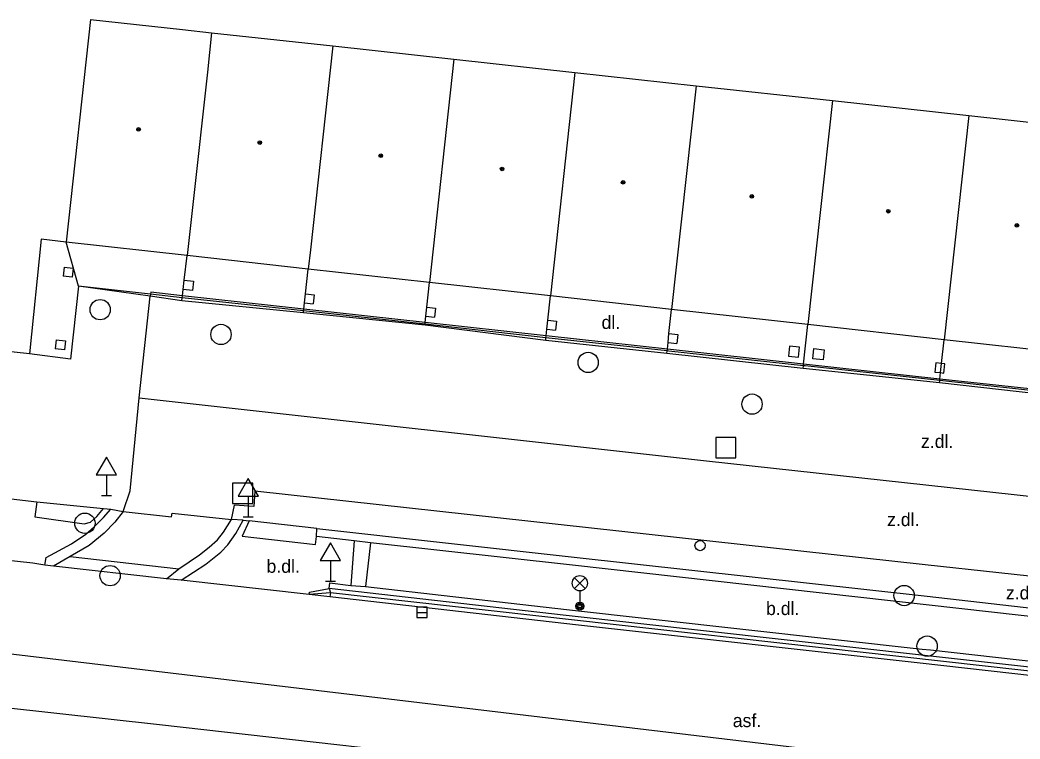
# Model space of a CAD drawing. Extents: x -595546 to -593986, y -1160845 to -1159202.
# Drawn here: x -594448.6 to -594399.36, y -1159930.54 to -1159895.13 of the extents above; entities that cross this region are included whole.
import ezdxf

# ---------------------------------------------------------------- set-up
doc = ezdxf.new("R2010")
doc.units = 0
for name, color, linetype in [('Level 26', 7, 'Continuous'), ('Level 27', 7, 'Continuous'), ('Level 28', 7, 'Continuous'), ('Level 33', 7, 'Continuous'), ('Level 34', 7, 'Continuous'), ('Level 39', 7, 'Continuous'), ('Specificka linie pasportu komunikaci', 7, 'Continuous'), ('TM - budovy zdene_ betonove - NP', 7, 'Continuous'), ('TM - budovy zdene_ betonove - VP', 7, 'Continuous'), ('TM - komunikace - VP', 7, 'Continuous'), ('TM - popis povrchu', 7, 'Continuous'), ('TM - rozhrani mezi zpev. plochami mezi sebou - VP', 7, 'Continuous'), ('TM - rozhrani ploch obecne - NP', 7, 'Continuous'), ('TM - rozhrani ploch obecne - VP', 7, 'Continuous')]:
    doc.layers.add(name, color=color, linetype=linetype)

msp = doc.modelspace()

# ---------------------------------------------------------------- linework, layer by layer
at = {"layer": 'Level 26'}
for points in [[(-594414.34, -1159916.69), (-594413.34, -1159916.69), (-594413.34, -1159915.69), (-594414.34, -1159915.69)], [(-594438.13, -1159918.95), (-594437.13, -1159918.95), (-594437.13, -1159917.95), (-594438.13, -1159917.95)]]:
    msp.add_lwpolyline(points, close=True, dxfattribs=at)
at = {"layer": 'Level 27'}
msp.add_line((-594429.05, -1159924.31), (-594428.55, -1159924.31), dxfattribs=at)
msp.add_lwpolyline([(-594429.05, -1159924.56), (-594428.55, -1159924.56), (-594428.55, -1159924.06), (-594429.05, -1159924.06)], close=True, dxfattribs=at)
for centre in [(-594444.65, -1159909.4), (-594438.7, -1159910.62), (-594420.62, -1159912), (-594412.55, -1159914.05), (-594445.4, -1159919.92), (-594444.16, -1159922.5), (-594405.06, -1159923.48), (-594403.93, -1159925.97)]:
    msp.add_circle(centre, 0.5, dxfattribs=at)
at = {"layer": 'Level 28'}
msp.add_circle((-594415.11, -1159921.02), 0.25, dxfattribs=at)
at = {"layer": 'Level 33'}
for p, q in [((-594421.295, -1159923.14), (-594420.765, -1159922.61)), ((-594421.295, -1159922.61), (-594420.765, -1159923.14)), ((-594421.03, -1159923.25), (-594421.03, -1159924))]:
    msp.add_line(p, q, dxfattribs=at)
for centre, radius in [((-594421.03, -1159922.875), 0.375), ((-594421.03, -1159924), 0.2), ((-594421.03, -1159924), 0.145), ((-594421.03, -1159924), 0.0876)]:
    msp.add_circle(centre, radius, dxfattribs=at)
at = {"layer": 'Level 34'}
for p, q in [((-594444.34, -1159917.532), (-594444.34, -1159918.55)), ((-594444.59, -1159918.55), (-594444.09, -1159918.55)), ((-594437.36, -1159918.582), (-594437.36, -1159919.6)), ((-594437.61, -1159919.6), (-594437.11, -1159919.6)), ((-594433.31, -1159921.752), (-594433.31, -1159922.77)), ((-594433.56, -1159922.77), (-594433.06, -1159922.77))]:
    msp.add_line(p, q, dxfattribs=at)
for points in [[(-594444.84, -1159917.532), (-594443.84, -1159917.532), (-594444.34, -1159916.666)], [(-594437.86, -1159918.582), (-594436.86, -1159918.582), (-594437.36, -1159917.716)], [(-594433.81, -1159921.752), (-594432.81, -1159921.752), (-594433.31, -1159920.886)]]:
    msp.add_lwpolyline(points, close=True, dxfattribs=at)
at = {"layer": 'Level 39'}
for centre, radius in [((-594442.76, -1159900.52), 0.09), ((-594442.76, -1159900.52), 0.0398), ((-594436.79, -1159901.17), 0.09), ((-594436.79, -1159901.17), 0.0398), ((-594430.83, -1159901.82), 0.09), ((-594430.83, -1159901.82), 0.0398), ((-594424.86, -1159902.47), 0.09), ((-594424.86, -1159902.47), 0.0398), ((-594418.9, -1159903.13), 0.09), ((-594418.9, -1159903.13), 0.0398), ((-594412.56, -1159903.82), 0.09), ((-594412.56, -1159903.82), 0.0398), ((-594405.84, -1159904.55), 0.09), ((-594405.84, -1159904.55), 0.0398), ((-594399.51, -1159905.25), 0.09), ((-594399.51, -1159905.25), 0.0398)]:
    msp.add_circle(centre, radius, dxfattribs=at)
at = {"layer": 'Specificka linie pasportu komunikaci'}
for points in [[(-594442.17, -1159908.64), (-594445.71, -1159908.25)], [(-594442.17, -1159908.64), (-594442.18, -1159908.74)], [(-594440.6, -1159908.71), (-594442.16, -1159908.54), (-594442.17, -1159908.64)], [(-594440.61, -1159908.81), (-594442.17, -1159908.64)], [(-594434.62, -1159909.37), (-594440.6, -1159908.71)], [(-594434.63, -1159909.45), (-594440.61, -1159908.81)], [(-594428.65, -1159910.11), (-594434.63, -1159909.45)], [(-594428.65, -1159910.03), (-594434.62, -1159909.37)], [(-594422.69, -1159910.68), (-594428.65, -1159910.03)], [(-594422.7, -1159910.78), (-594428.65, -1159910.11)], [(-594416.72, -1159911.34), (-594422.69, -1159910.68)], [(-594416.73, -1159911.43), (-594422.7, -1159910.78)], [(-594410.02, -1159912.17), (-594416.65, -1159911.44), (-594416.73, -1159911.43)], [(-594410.01, -1159912.08), (-594416.72, -1159911.34)], [(-594403.31, -1159912.89), (-594409.94, -1159912.17), (-594410.02, -1159912.17)], [(-594403.3, -1159912.82), (-594410.01, -1159912.08)], [(-594397.34, -1159913.54), (-594403.31, -1159912.89)], [(-594397.34, -1159913.46), (-594403.3, -1159912.82)], [(-594385.93, -1159933.89), (-594454.16, -1159925.76), (-594455.97, -1159925.54), (-594456.31, -1159925.5), (-594456.76, -1159925.45)]]:
    msp.add_lwpolyline(points, dxfattribs=at)
at = {"layer": 'TM - budovy zdene_ betonove - NP'}
for points in [[(-594447.56, -1159905.93), (-594448.13, -1159911.58)], [(-594446.33, -1159906.07), (-594447.56, -1159905.93)], [(-594440.36, -1159906.73), (-594446.33, -1159906.07)], [(-594434.4, -1159907.4), (-594440.36, -1159906.73)], [(-594428.44, -1159908.06), (-594434.4, -1159907.4)], [(-594422.47, -1159908.72), (-594428.44, -1159908.06)], [(-594416.51, -1159909.39), (-594422.47, -1159908.72)], [(-594409.8, -1159910.13), (-594416.51, -1159909.39)], [(-594403.09, -1159910.88), (-594409.8, -1159910.13)], [(-594397.13, -1159911.55), (-594403.09, -1159910.88)]]:
    msp.add_lwpolyline(points, dxfattribs=at)
at = {"layer": 'TM - budovy zdene_ betonove - VP'}
for points in [[(-594445.13, -1159895.11), (-594446.33, -1159906.07)], [(-594445.13, -1159895.11), (-594440.59, -1159895.6)], [(-594440.59, -1159895.6), (-594439.16, -1159895.76)], [(-594439.16, -1159895.76), (-594439.37, -1159897.71)], [(-594439.16, -1159895.76), (-594433.2, -1159896.41)], [(-594433.2, -1159896.41), (-594434.3, -1159906.46)], [(-594433.2, -1159896.41), (-594427.23, -1159897.06)], [(-594427.23, -1159897.06), (-594428.44, -1159908.06)], [(-594427.23, -1159897.06), (-594421.27, -1159897.72)], [(-594439.37, -1159897.71), (-594440.09, -1159904.22)], [(-594421.27, -1159897.72), (-594422.47, -1159908.72)], [(-594421.27, -1159897.72), (-594415.3, -1159898.37)], [(-594415.3, -1159898.37), (-594416.51, -1159909.39)], [(-594415.3, -1159898.37), (-594408.59, -1159899.1)], [(-594408.59, -1159899.1), (-594409.8, -1159910.13)], [(-594408.59, -1159899.1), (-594401.88, -1159899.84)], [(-594401.88, -1159899.84), (-594403.09, -1159910.88)], [(-594401.88, -1159899.84), (-594395.92, -1159900.49)], [(-594440.09, -1159904.22), (-594440.36, -1159906.73)], [(-594445.71, -1159908.25), (-594446.33, -1159906.07)], [(-594440.51, -1159907.95), (-594440.36, -1159906.73)], [(-594434.3, -1159906.46), (-594434.4, -1159907.4)], [(-594434.54, -1159908.62), (-594434.4, -1159907.4)], [(-594440.56, -1159908.4), (-594440.51, -1159907.95)], [(-594428.57, -1159909.27), (-594428.44, -1159908.06)], [(-594445.71, -1159908.25), (-594446.11, -1159911.83)], [(-594442.18, -1159908.74), (-594445.71, -1159908.25)], [(-594440.61, -1159908.81), (-594440.6, -1159908.71)], [(-594440.6, -1159908.71), (-594440.56, -1159908.4)], [(-594434.59, -1159909.07), (-594434.54, -1159908.62)], [(-594422.6, -1159909.91), (-594422.47, -1159908.72)], [(-594440.63, -1159908.96), (-594442.18, -1159908.74)], [(-594440.63, -1159908.96), (-594440.61, -1159908.81)], [(-594434.64, -1159909.56), (-594440.63, -1159908.96)], [(-594434.62, -1159909.37), (-594434.59, -1159909.07)], [(-594434.64, -1159909.56), (-594434.63, -1159909.45)], [(-594428.65, -1159910.16), (-594434.64, -1159909.56)], [(-594434.63, -1159909.45), (-594434.62, -1159909.37)], [(-594428.61, -1159909.72), (-594428.57, -1159909.27)], [(-594416.64, -1159910.57), (-594416.51, -1159909.39)], [(-594428.65, -1159910.03), (-594428.61, -1159909.72)], [(-594428.65, -1159910.11), (-594428.65, -1159910.03)], [(-594428.65, -1159910.16), (-594428.65, -1159910.11)], [(-594422.71, -1159910.91), (-594428.65, -1159910.16)], [(-594422.65, -1159910.36), (-594422.6, -1159909.91)], [(-594410.01, -1159912.08), (-594409.8, -1159910.13)], [(-594422.7, -1159910.78), (-594422.69, -1159910.68)], [(-594422.69, -1159910.68), (-594422.65, -1159910.36)], [(-594416.68, -1159911.02), (-594416.64, -1159910.57)], [(-594448.13, -1159911.58), (-594453.41, -1159911)], [(-594422.71, -1159910.91), (-594422.7, -1159910.78)], [(-594416.74, -1159911.56), (-594422.71, -1159910.91)], [(-594416.72, -1159911.34), (-594416.68, -1159911.02)], [(-594403.22, -1159912.05), (-594403.09, -1159910.88)], [(-594446.11, -1159911.83), (-594448.13, -1159911.58)], [(-594416.74, -1159911.56), (-594416.73, -1159911.43)], [(-594410.03, -1159912.3), (-594416.74, -1159911.56)], [(-594416.73, -1159911.43), (-594416.72, -1159911.34)], [(-594410.03, -1159912.3), (-594410.02, -1159912.17)], [(-594410.02, -1159912.17), (-594410.01, -1159912.08)], [(-594403.27, -1159912.5), (-594403.22, -1159912.05)], [(-594403.32, -1159913), (-594410.03, -1159912.3)], [(-594403.3, -1159912.82), (-594403.27, -1159912.5)], [(-594403.32, -1159913), (-594403.31, -1159912.89)], [(-594397.36, -1159913.68), (-594403.32, -1159913)], [(-594403.31, -1159912.89), (-594403.3, -1159912.82)]]:
    msp.add_lwpolyline(points, dxfattribs=at)
at = {"layer": 'TM - komunikace - VP'}
for points in [[(-594442.73, -1159913.75), (-594442.18, -1159908.74)], [(-594443.52, -1159919.34), (-594443.18, -1159918.32), (-594442.73, -1159913.75)], [(-594437.03, -1159918.34), (-594437.09, -1159919.09)], [(-594383.29, -1159924.22), (-594389.51, -1159923.55), (-594404.02, -1159921.97), (-594437.03, -1159918.34)], [(-594438.19, -1159919.73), (-594438.04, -1159919.02)], [(-594437.09, -1159919.09), (-594438.04, -1159919.02)], [(-594443.52, -1159919.34), (-594443.92, -1159919.87), (-594444.45, -1159920.41), (-594445.19, -1159921.01), (-594446.12, -1159921.56)], [(-594440.78, -1159922.17), (-594439.76, -1159921.47), (-594439.28, -1159921.1), (-594438.88, -1159920.74), (-594438.57, -1159920.36), (-594438.19, -1159919.73)], [(-594447.37, -1159921.98), (-594447.97, -1159921.89), (-594456.91, -1159920.92), (-594457.3, -1159920.88)], [(-594446.95, -1159922.03), (-594447.37, -1159921.98)], [(-594446.12, -1159921.56), (-594446.95, -1159922.03)], [(-594441.38, -1159922.65), (-594440.78, -1159922.17)], [(-594440.66, -1159922.73), (-594441.38, -1159922.65)], [(-594434.36, -1159923.43), (-594440.66, -1159922.73)], [(-594433.34, -1159923.55), (-594434.36, -1159923.43)], [(-594421.1, -1159924.94), (-594433.34, -1159923.55)], [(-594394.22, -1159927.94), (-594395.24, -1159927.83), (-594404.27, -1159926.81), (-594421.1, -1159924.94)], [(-594452, -1159928.69), (-594441.73, -1159929.83), (-594423.09, -1159931.93), (-594404.41, -1159934.06)]]:
    msp.add_lwpolyline(points, dxfattribs=at)
at = {"layer": 'TM - rozhrani mezi zpev. plochami mezi sebou - VP'}
for points in [[(-594442.73, -1159913.75), (-594414.8, -1159916.85), (-594376.7, -1159921.02)], [(-594457.42, -1159917.73), (-594447.77, -1159918.87)], [(-594447.77, -1159918.87), (-594447.86, -1159919.61), (-594445.44, -1159919.94), (-594445.13, -1159919.86), (-594444.82, -1159919.58), (-594444.49, -1159919.19)], [(-594447.77, -1159918.87), (-594444.49, -1159919.19)], [(-594447.37, -1159921.98), (-594447.31, -1159921.61), (-594446.06, -1159920.93), (-594445.36, -1159920.45), (-594444.95, -1159920.1), (-594444.48, -1159919.63), (-594444.13, -1159919.23)], [(-594444.49, -1159919.19), (-594444.13, -1159919.23)], [(-594444.13, -1159919.23), (-594443.52, -1159919.34)], [(-594443.52, -1159919.34), (-594441.13, -1159919.61), (-594441.11, -1159919.43), (-594438.19, -1159919.73)], [(-594446.12, -1159921.56), (-594440.78, -1159922.17)], [(-594441.38, -1159922.65), (-594446.95, -1159922.03)]]:
    msp.add_lwpolyline(points, dxfattribs=at)
at = {"layer": 'TM - rozhrani ploch obecne - NP'}
for points in [[(-594446.43, -1159907.3), (-594445.98, -1159907.35), (-594446.03, -1159907.8), (-594446.48, -1159907.75)], [(-594446.43, -1159907.3), (-594446.48, -1159907.75)], [(-594440.51, -1159907.95), (-594440.06, -1159908), (-594440.11, -1159908.45), (-594440.56, -1159908.4)], [(-594434.54, -1159908.62), (-594434.11, -1159908.67), (-594434.16, -1159909.12)], [(-594434.59, -1159909.07), (-594434.16, -1159909.12)], [(-594428.57, -1159909.27), (-594428.13, -1159909.32), (-594428.18, -1159909.77)], [(-594428.61, -1159909.72), (-594428.18, -1159909.77)], [(-594422.6, -1159909.91), (-594422.18, -1159909.96), (-594422.23, -1159910.41)], [(-594422.65, -1159910.36), (-594422.23, -1159910.41)], [(-594416.64, -1159910.57), (-594416.21, -1159910.62), (-594416.26, -1159911.07)], [(-594446.81, -1159910.88), (-594446.36, -1159910.93), (-594446.41, -1159911.38), (-594446.86, -1159911.33)], [(-594446.81, -1159910.88), (-594446.86, -1159911.33)], [(-594416.68, -1159911.02), (-594416.26, -1159911.07)], [(-594410.71, -1159911.19), (-594410.76, -1159911.69), (-594410.26, -1159911.74)], [(-594410.26, -1159911.74), (-594410.21, -1159911.25), (-594410.71, -1159911.19)], [(-594409.05, -1159911.87), (-594409.55, -1159911.82), (-594409.5, -1159911.32)], [(-594409.5, -1159911.32), (-594409, -1159911.38), (-594409.05, -1159911.87)], [(-594403.5, -1159912.02), (-594403.55, -1159912.47), (-594403.27, -1159912.5)], [(-594403.22, -1159912.05), (-594403.5, -1159912.02)], [(-594403.1, -1159912.52), (-594403.05, -1159912.07), (-594403.22, -1159912.05)], [(-594403.27, -1159912.5), (-594403.1, -1159912.52)]]:
    msp.add_lwpolyline(points, dxfattribs=at)
at = {"layer": 'TM - rozhrani ploch obecne - VP'}
for points in [[(-594440.66, -1159922.73), (-594439.44, -1159921.93), (-594438.7, -1159921.35), (-594438.36, -1159920.98), (-594437.97, -1159920.42), (-594437.61, -1159919.76)], [(-594437.61, -1159919.76), (-594438.19, -1159919.73)], [(-594437.32, -1159919.8), (-594437.65, -1159920.55), (-594434.04, -1159920.96), (-594434, -1159920.57)], [(-594437.61, -1159919.76), (-594437.32, -1159919.8)], [(-594433.98, -1159920.18), (-594437.32, -1159919.8)], [(-594434, -1159920.57), (-594433.98, -1159920.18)], [(-594433.98, -1159920.18), (-594421.31, -1159921.59), (-594403.93, -1159923.51), (-594389.75, -1159925.13)], [(-594432.14, -1159920.78), (-594434, -1159920.57)], [(-594432.14, -1159920.78), (-594432.3, -1159922.99)], [(-594431.34, -1159920.88), (-594432.14, -1159920.78)], [(-594431.34, -1159920.88), (-594431.59, -1159923.04)], [(-594389.8, -1159925.53), (-594403.98, -1159923.93), (-594421.39, -1159921.98), (-594431.34, -1159920.88)], [(-594433.38, -1159923.14), (-594433.34, -1159922.85), (-594432.3, -1159922.99)], [(-594432.3, -1159922.99), (-594431.59, -1159923.04)], [(-594434.36, -1159923.43), (-594434.35, -1159923.31), (-594433.38, -1159923.14)], [(-594433.31, -1159923.34), (-594434.36, -1159923.43)], [(-594395.2, -1159927.42), (-594404.21, -1159926.42), (-594421.71, -1159924.47), (-594433.38, -1159923.14)], [(-594433.38, -1159923.14), (-594433.31, -1159923.34)], [(-594433.31, -1159923.34), (-594433.34, -1159923.55)], [(-594395.21, -1159927.62), (-594433.31, -1159923.34)], [(-594431.59, -1159923.04), (-594421.68, -1159924.16), (-594404.18, -1159926.12), (-594403.76, -1159926.16), (-594395.17, -1159927.13), (-594395.2, -1159927.42)]]:
    msp.add_lwpolyline(points, dxfattribs=at)

# ---------------------------------------------------------------- texts
at = {"layer": 'TM - popis povrchu'}
for s, p in [('dl.', (-594419.96, -1159910.35)), ('z.dl.', (-594404.23, -1159916.21)), ('z.dl.', (-594405.9, -1159920.06)), ('b.dl.', (-594436.46, -1159922.36)), ('z.dl.', (-594400.05, -1159923.67)), ('b.dl.', (-594411.86, -1159924.44)), ('asf.', (-594413.5, -1159929.96))]:
    msp.add_text(s, height=0.65, dxfattribs=at).set_placement(p)

doc.saveas('drawing.dxf')
